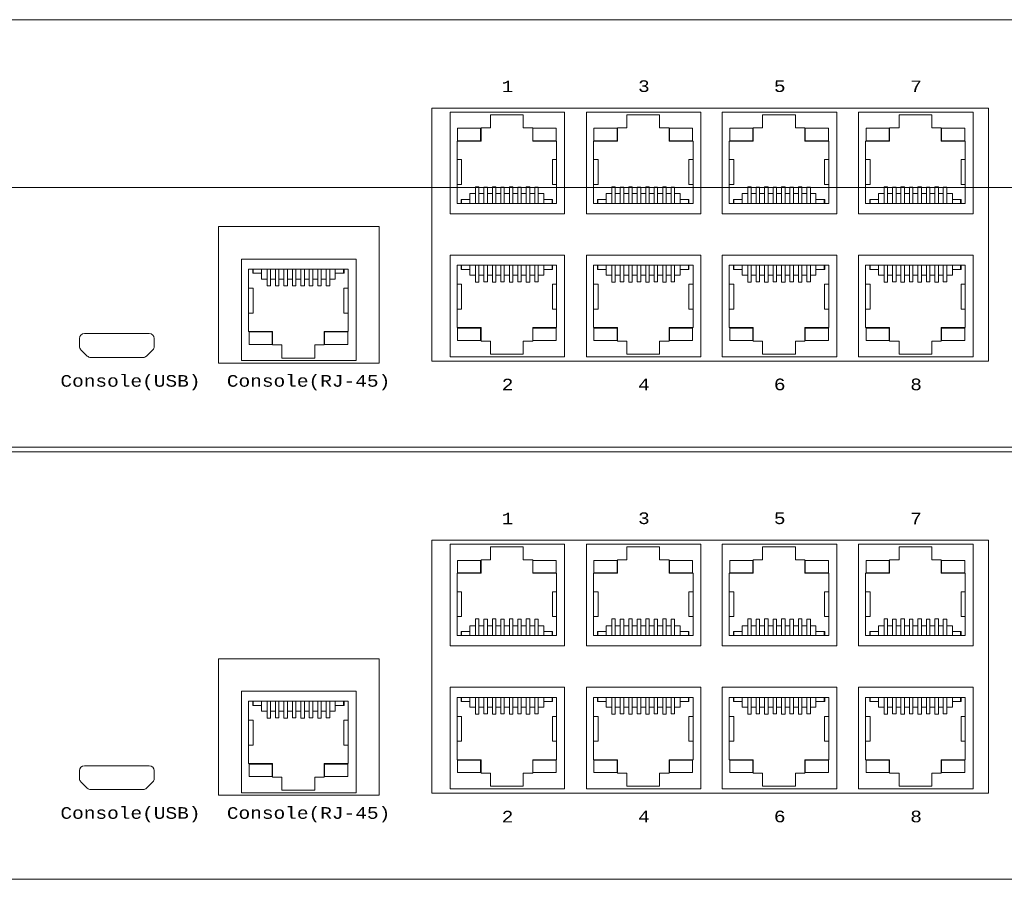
# Model space of a CAD drawing. Header units: millimetres. Extents: x -7023 to 53801, y 9849 to 33561.
# Tile 405 of 537: x 29262 to 29368, y 16562 to 16654. Entities that reach past the tile are written whole.
import ezdxf

# ---------------------------------------------------------------- set-up
doc = ezdxf.new("R2010")
doc.units = ezdxf.units.MM
doc.layers.add('IE_LAN', color=5, linetype='Continuous', lineweight=9)
doc.styles.get("Standard").update_dxf_attribs({"font": 'arial.ttf'})

# ---------------------------------------------------------------- blocks, each defined once
blk = doc.blocks.new('zw$794E')
at = {"layer": 'IE_LAN', "lineweight": 0}
blk.add_lwpolyline([(0, 0), (456.449, 0), (456.449, 41.926), (0, 41.926), (0, 0)], dxfattribs=at)
at = {"layer": 'IE_LAN', "color": 250, "lineweight": 5, "true_color": 0x1f1f1e}
for points in [[(238.017, 33.259), (183.38, 33.259), (183.38, 8.434), (238.017, 8.434), (238.017, 33.259)], [(162.436, 21.632), (178.203, 21.632), (178.203, 8.251), (162.436, 8.251), (162.436, 21.632)]]:
    blk.add_lwpolyline(points, dxfattribs=at)
at = {"layer": 'IE_LAN', "color": 97, "lineweight": 5, "true_color": 0x3c9041}
for points in [[(185.159, 32.865), (196.398, 32.865), (196.398, 22.902), (185.159, 22.902), (185.159, 32.865)], [(198.542, 32.865), (209.781, 32.865), (209.781, 22.902), (198.542, 22.902), (198.542, 32.865)], [(211.87, 32.865), (223.109, 32.865), (223.109, 22.902), (211.87, 22.902), (211.87, 32.865)], [(225.254, 32.865), (236.492, 32.865), (236.492, 22.902), (225.254, 22.902), (225.254, 32.865)], [(192.338, 32.612), (189.129, 32.612)], [(189.129, 31.328), (189.129, 32.612)], [(192.338, 32.612), (192.338, 31.328)], [(205.721, 32.612), (202.513, 32.612)], [(202.513, 31.328), (202.513, 32.612)], [(205.721, 32.612), (205.721, 31.328)], [(219.049, 32.612), (215.84, 32.612)], [(215.84, 31.328), (215.84, 32.612)], [(219.049, 32.612), (219.049, 31.328)], [(232.431, 32.612), (229.224, 32.612)], [(229.224, 31.328), (229.224, 32.612)], [(232.431, 32.612), (232.431, 31.328)], [(188.204, 30.007), (188.204, 31.328)], [(189.129, 31.328), (188.204, 31.328)], [(193.271, 31.328), (192.338, 31.328)], [(193.271, 30.007), (193.271, 31.328)], [(201.587, 30.007), (201.587, 31.328)], [(202.513, 31.328), (201.587, 31.328)], [(206.654, 31.328), (205.721, 31.328)], [(206.654, 30.007), (206.654, 31.328)], [(214.915, 30.007), (214.915, 31.328)], [(215.84, 31.328), (214.915, 31.328)], [(219.982, 31.328), (219.049, 31.328)], [(219.982, 30.007), (219.982, 31.328)], [(228.298, 30.007), (228.298, 31.328)], [(229.224, 31.328), (228.298, 31.328)], [(233.365, 31.328), (232.431, 31.328)], [(233.365, 30.007), (233.365, 31.328)], [(188.204, 30.007), (185.845, 30.007)], [(185.845, 30.007), (185.845, 28.515)], [(195.622, 30.007), (193.271, 30.007)], [(195.622, 28.515), (195.622, 30.007)], [(201.587, 30.007), (199.228, 30.007)], [(199.228, 30.007), (199.228, 28.515)], [(209.004, 30.007), (206.654, 30.007)], [(209.004, 28.515), (209.004, 30.007)], [(214.915, 30.007), (212.556, 30.007)], [(212.556, 30.007), (212.556, 28.515)], [(222.333, 30.007), (219.982, 30.007)], [(222.333, 28.515), (222.333, 30.007)], [(228.298, 30.007), (225.94, 30.007)], [(225.94, 30.007), (225.94, 28.515)], [(235.715, 30.007), (233.365, 30.007)], [(235.715, 28.515), (235.715, 30.007)], [(185.845, 25.32), (185.845, 28.515)], [(186.3, 28.201), (185.845, 28.201)], [(186.3, 25.76), (186.3, 28.201)], [(195.622, 28.201), (195.212, 28.201)], [(195.212, 25.76), (195.212, 28.201)], [(195.622, 25.387), (195.622, 28.515)], [(199.228, 25.32), (199.228, 28.515)], [(199.683, 28.201), (199.228, 28.201)], [(199.683, 25.76), (199.683, 28.201)], [(209.004, 28.201), (208.595, 28.201)], [(208.595, 25.76), (208.595, 28.201)], [(209.004, 25.387), (209.004, 28.515)], [(212.556, 25.32), (212.556, 28.515)], [(213.011, 28.201), (212.556, 28.201)], [(213.011, 25.76), (213.011, 28.201)], [(222.333, 28.201), (221.923, 28.201)], [(221.923, 25.76), (221.923, 28.201)], [(222.333, 25.387), (222.333, 28.515)], [(225.94, 25.32), (225.94, 28.515)], [(226.395, 28.201), (225.94, 28.201)], [(226.395, 25.76), (226.395, 28.201)], [(235.715, 28.201), (235.306, 28.201)], [(235.306, 25.76), (235.306, 28.201)], [(235.715, 25.387), (235.715, 28.515)], [(186.3, 25.76), (185.845, 25.76)], [(185.845, 25.387), (185.845, 23.895)], [(187.659, 25.537), (187.995, 25.537)], [(187.659, 23.895), (187.659, 25.537)], [(187.995, 23.895), (187.995, 25.537)], [(188.831, 25.514), (188.487, 25.514)], [(188.487, 25.514), (188.487, 23.895)], [(188.831, 25.514), (188.831, 23.895)], [(189.316, 25.537), (189.659, 25.537)], [(189.316, 23.895), (189.316, 25.537)], [(189.659, 23.895), (189.659, 25.537)], [(190.488, 25.514), (190.151, 25.514)], [(190.151, 25.514), (190.151, 23.895)], [(190.488, 25.514), (190.488, 23.895)], [(190.98, 25.537), (191.323, 25.537)], [(190.98, 23.895), (190.98, 25.537)], [(191.323, 23.895), (191.323, 25.537)], [(192.151, 25.514), (191.809, 25.514)], [(191.809, 25.514), (191.809, 23.895)], [(192.151, 25.514), (192.151, 23.895)], [(192.644, 25.537), (192.988, 25.537)], [(192.644, 23.895), (192.644, 25.537)], [(192.988, 23.895), (192.988, 25.537)], [(193.816, 25.514), (193.473, 25.514)], [(193.473, 25.514), (193.473, 23.895)], [(193.816, 25.514), (193.816, 23.895)], [(195.622, 25.76), (195.212, 25.76)], [(195.622, 23.895), (195.622, 25.387)], [(199.683, 25.76), (199.228, 25.76)], [(199.228, 25.387), (199.228, 23.895)], [(201.042, 25.537), (201.378, 25.537)], [(201.042, 23.895), (201.042, 25.537)], [(201.378, 23.895), (201.378, 25.537)], [(202.214, 25.514), (201.87, 25.514)], [(201.87, 25.514), (201.87, 23.895)], [(202.214, 25.514), (202.214, 23.895)], [(202.699, 25.537), (203.042, 25.537)], [(202.699, 23.895), (202.699, 25.537)], [(203.042, 23.895), (203.042, 25.537)], [(203.871, 25.514), (203.534, 25.514)], [(203.534, 25.514), (203.534, 23.895)], [(203.871, 25.514), (203.871, 23.895)], [(204.363, 25.537), (204.706, 25.537)], [(204.363, 23.895), (204.363, 25.537)], [(204.706, 23.895), (204.706, 25.537)], [(205.534, 25.514), (205.192, 25.514)], [(205.192, 25.514), (205.192, 23.895)], [(205.534, 25.514), (205.534, 23.895)], [(206.027, 25.537), (206.371, 25.537)], [(206.027, 23.895), (206.027, 25.537)], [(206.371, 23.895), (206.371, 25.537)], [(207.199, 25.514), (206.856, 25.514)], [(206.856, 25.514), (206.856, 23.895)], [(207.199, 25.514), (207.199, 23.895)], [(209.004, 25.76), (208.595, 25.76)], [(209.004, 23.895), (209.004, 25.387)], [(213.011, 25.76), (212.556, 25.76)], [(212.556, 25.387), (212.556, 23.895)], [(214.37, 25.537), (214.706, 25.537)], [(214.37, 23.895), (214.37, 25.537)], [(214.706, 23.895), (214.706, 25.537)], [(215.542, 25.514), (215.198, 25.514)], [(215.198, 25.514), (215.198, 23.895)], [(215.542, 25.514), (215.542, 23.895)], [(216.027, 25.537), (216.37, 25.537)], [(216.027, 23.895), (216.027, 25.537)], [(216.37, 23.895), (216.37, 25.537)], [(217.198, 25.514), (216.862, 25.514)], [(216.862, 25.514), (216.862, 23.895)], [(217.198, 25.514), (217.198, 23.895)], [(217.691, 25.537), (218.034, 25.537)], [(217.691, 23.895), (217.691, 25.537)], [(218.034, 23.895), (218.034, 25.537)], [(218.862, 25.514), (218.52, 25.514)], [(218.52, 25.514), (218.52, 23.895)], [(218.862, 25.514), (218.862, 23.895)], [(219.355, 25.537), (219.699, 25.537)], [(219.355, 23.895), (219.355, 25.537)], [(219.699, 23.895), (219.699, 25.537)], [(220.526, 25.514), (220.184, 25.514)], [(220.184, 25.514), (220.184, 23.895)], [(220.526, 25.514), (220.526, 23.895)], [(222.333, 25.76), (221.923, 25.76)], [(222.333, 23.895), (222.333, 25.387)], [(226.395, 25.76), (225.94, 25.76)], [(225.94, 25.387), (225.94, 23.895)], [(227.753, 25.537), (228.089, 25.537)], [(227.753, 23.895), (227.753, 25.537)], [(228.089, 23.895), (228.089, 25.537)], [(228.925, 25.514), (228.581, 25.514)], [(228.581, 25.514), (228.581, 23.895)], [(228.925, 25.514), (228.925, 23.895)], [(229.41, 25.537), (229.753, 25.537)], [(229.41, 23.895), (229.41, 25.537)], [(229.753, 23.895), (229.753, 25.537)], [(230.581, 25.514), (230.245, 25.514)], [(230.245, 25.514), (230.245, 23.895)], [(230.581, 25.514), (230.581, 23.895)], [(231.074, 25.537), (231.417, 25.537)], [(231.074, 23.895), (231.074, 25.537)], [(231.417, 23.895), (231.417, 25.537)], [(232.245, 25.514), (231.903, 25.514)], [(231.903, 25.514), (231.903, 23.895)], [(232.245, 25.514), (232.245, 23.895)], [(232.738, 25.537), (233.082, 25.537)], [(232.738, 23.895), (232.738, 25.537)], [(233.082, 23.895), (233.082, 25.537)], [(233.909, 25.514), (233.567, 25.514)], [(233.567, 25.514), (233.567, 23.895)], [(233.909, 25.514), (233.909, 23.895)], [(235.715, 25.76), (235.306, 25.76)], [(235.715, 23.895), (235.715, 25.387)], [(187.107, 24.298), (186.256, 24.298)], [(186.256, 24.298), (186.256, 23.895)], [(186.293, 23.895), (186.293, 24.298)], [(187.659, 24.873), (187.107, 24.873)], [(187.107, 23.895), (187.107, 24.873)], [(188.487, 24.873), (187.995, 24.873)], [(189.316, 24.873), (188.831, 24.873)], [(190.151, 24.873), (189.659, 24.873)], [(190.98, 24.873), (190.488, 24.873)], [(191.809, 24.873), (191.323, 24.873)], [(192.644, 24.873), (192.151, 24.873)], [(193.473, 24.873), (192.988, 24.873)], [(194.361, 24.873), (193.816, 24.873)], [(194.361, 23.895), (194.361, 24.873)], [(195.22, 24.298), (194.361, 24.298)], [(195.174, 23.895), (195.174, 24.298)], [(195.22, 24.298), (195.22, 23.895)], [(200.49, 24.298), (199.639, 24.298)], [(199.639, 24.298), (199.639, 23.895)], [(199.676, 23.895), (199.676, 24.298)], [(201.042, 24.873), (200.49, 24.873)], [(200.49, 23.895), (200.49, 24.873)], [(201.87, 24.873), (201.378, 24.873)], [(202.699, 24.873), (202.214, 24.873)], [(203.534, 24.873), (203.042, 24.873)], [(204.363, 24.873), (203.871, 24.873)], [(205.192, 24.873), (204.706, 24.873)], [(206.027, 24.873), (205.534, 24.873)], [(206.856, 24.873), (206.371, 24.873)], [(207.744, 24.873), (207.199, 24.873)], [(207.744, 23.895), (207.744, 24.873)], [(208.603, 24.298), (207.744, 24.298)], [(208.557, 23.895), (208.557, 24.298)], [(208.603, 24.298), (208.603, 23.895)], [(213.818, 24.298), (212.967, 24.298)], [(212.967, 24.298), (212.967, 23.895)], [(213.004, 23.895), (213.004, 24.298)], [(214.37, 24.873), (213.818, 24.873)], [(213.818, 23.895), (213.818, 24.873)], [(215.198, 24.873), (214.706, 24.873)], [(216.027, 24.873), (215.542, 24.873)], [(216.862, 24.873), (216.37, 24.873)], [(217.691, 24.873), (217.198, 24.873)], [(218.52, 24.873), (218.034, 24.873)], [(219.355, 24.873), (218.862, 24.873)], [(220.184, 24.873), (219.699, 24.873)], [(221.072, 24.873), (220.526, 24.873)], [(221.072, 23.895), (221.072, 24.873)], [(221.931, 24.298), (221.072, 24.298)], [(221.885, 23.895), (221.885, 24.298)], [(221.931, 24.298), (221.931, 23.895)], [(227.201, 24.298), (226.35, 24.298)], [(226.35, 24.298), (226.35, 23.895)], [(226.387, 23.895), (226.387, 24.298)], [(227.753, 24.873), (227.201, 24.873)], [(227.201, 23.895), (227.201, 24.873)], [(228.581, 24.873), (228.089, 24.873)], [(229.41, 24.873), (228.925, 24.873)], [(230.245, 24.873), (229.753, 24.873)], [(231.074, 24.873), (230.581, 24.873)], [(231.903, 24.873), (231.417, 24.873)], [(232.738, 24.873), (232.245, 24.873)], [(233.567, 24.873), (233.082, 24.873)], [(234.455, 24.873), (233.909, 24.873)], [(234.455, 23.895), (234.455, 24.873)], [(235.314, 24.298), (234.455, 24.298)], [(235.268, 23.895), (235.268, 24.298)], [(235.314, 24.298), (235.314, 23.895)], [(185.845, 23.895), (195.622, 23.895)], [(186.256, 23.895), (185.845, 23.895)], [(195.622, 23.895), (195.22, 23.895)], [(199.228, 23.895), (209.004, 23.895)], [(199.639, 23.895), (199.228, 23.895)], [(209.004, 23.895), (208.603, 23.895)], [(212.556, 23.895), (222.333, 23.895)], [(212.967, 23.895), (212.556, 23.895)], [(222.333, 23.895), (221.931, 23.895)], [(225.94, 23.895), (235.715, 23.895)], [(226.35, 23.895), (225.94, 23.895)], [(235.715, 23.895), (235.314, 23.895)], [(164.7, 8.485), (175.939, 8.485), (175.939, 18.448), (164.7, 18.448), (164.7, 8.485)], [(185.159, 8.87), (196.398, 8.87), (196.398, 18.833), (185.159, 18.833), (185.159, 8.87)], [(198.542, 8.87), (209.781, 8.87), (209.781, 18.833), (198.542, 18.833), (198.542, 8.87)], [(211.87, 8.87), (223.109, 8.87), (223.109, 18.833), (211.87, 18.833), (211.87, 8.87)], [(225.254, 8.87), (236.492, 8.87), (236.492, 18.833), (225.254, 18.833), (225.254, 8.87)], [(165.386, 17.456), (175.163, 17.456)], [(165.386, 15.963), (165.386, 17.456)], [(165.797, 17.456), (165.386, 17.456)], [(165.797, 17.053), (165.797, 17.456)], [(165.834, 17.456), (165.834, 17.053)], [(166.648, 17.456), (166.648, 16.478)], [(167.2, 17.456), (167.2, 15.814)], [(167.536, 17.456), (167.536, 15.814)], [(168.028, 15.836), (168.028, 17.456)], [(168.372, 15.836), (168.372, 17.456)], [(168.857, 17.456), (168.857, 15.814)], [(169.2, 17.456), (169.2, 15.814)], [(169.692, 15.836), (169.692, 17.456)], [(170.029, 15.836), (170.029, 17.456)], [(170.521, 17.456), (170.521, 15.814)], [(170.864, 17.456), (170.864, 15.814)], [(171.35, 15.836), (171.35, 17.456)], [(171.692, 15.836), (171.692, 17.456)], [(172.185, 17.456), (172.185, 15.814)], [(172.529, 17.456), (172.529, 15.814)], [(173.013, 15.836), (173.013, 17.456)], [(173.357, 15.836), (173.357, 17.456)], [(173.902, 17.456), (173.902, 16.478)], [(174.715, 17.456), (174.715, 17.053)], [(174.761, 17.053), (174.761, 17.456)], [(175.163, 17.456), (174.761, 17.456)], [(175.163, 17.456), (175.163, 15.963)], [(185.845, 17.84), (195.622, 17.84)], [(185.845, 16.348), (185.845, 17.84)], [(186.256, 17.84), (185.845, 17.84)], [(186.256, 17.437), (186.256, 17.84)], [(187.107, 17.437), (186.256, 17.437)], [(186.293, 17.84), (186.293, 17.437)], [(187.107, 17.84), (187.107, 16.863)], [(187.659, 17.84), (187.659, 16.198)], [(187.995, 17.84), (187.995, 16.198)], [(188.487, 16.221), (188.487, 17.84)], [(188.831, 16.221), (188.831, 17.84)], [(189.316, 17.84), (189.316, 16.198)], [(189.659, 17.84), (189.659, 16.198)], [(190.151, 16.221), (190.151, 17.84)], [(190.488, 16.221), (190.488, 17.84)], [(190.98, 17.84), (190.98, 16.198)], [(191.323, 17.84), (191.323, 16.198)], [(191.809, 16.221), (191.809, 17.84)], [(192.151, 16.221), (192.151, 17.84)], [(192.644, 17.84), (192.644, 16.198)], [(192.988, 17.84), (192.988, 16.198)], [(193.473, 16.221), (193.473, 17.84)], [(193.816, 16.221), (193.816, 17.84)], [(194.361, 17.84), (194.361, 16.863)], [(195.22, 17.437), (194.361, 17.437)], [(195.174, 17.84), (195.174, 17.437)], [(195.22, 17.437), (195.22, 17.84)], [(195.622, 17.84), (195.22, 17.84)], [(195.622, 17.84), (195.622, 16.348)], [(199.228, 17.84), (209.004, 17.84)], [(199.228, 16.348), (199.228, 17.84)], [(199.639, 17.84), (199.228, 17.84)], [(199.639, 17.437), (199.639, 17.84)], [(200.49, 17.437), (199.639, 17.437)], [(199.676, 17.84), (199.676, 17.437)], [(200.49, 17.84), (200.49, 16.863)], [(201.042, 17.84), (201.042, 16.198)], [(201.378, 17.84), (201.378, 16.198)], [(201.87, 16.221), (201.87, 17.84)], [(202.214, 16.221), (202.214, 17.84)], [(202.699, 17.84), (202.699, 16.198)], [(203.042, 17.84), (203.042, 16.198)], [(203.534, 16.221), (203.534, 17.84)], [(203.871, 16.221), (203.871, 17.84)], [(204.363, 17.84), (204.363, 16.198)], [(204.706, 17.84), (204.706, 16.198)], [(205.192, 16.221), (205.192, 17.84)], [(205.534, 16.221), (205.534, 17.84)], [(206.027, 17.84), (206.027, 16.198)], [(206.371, 17.84), (206.371, 16.198)], [(206.856, 16.221), (206.856, 17.84)], [(207.199, 16.221), (207.199, 17.84)], [(207.744, 17.84), (207.744, 16.863)], [(208.603, 17.437), (207.744, 17.437)], [(208.557, 17.84), (208.557, 17.437)], [(208.603, 17.437), (208.603, 17.84)], [(209.004, 17.84), (208.603, 17.84)], [(209.004, 17.84), (209.004, 16.348)], [(212.556, 17.84), (222.333, 17.84)], [(212.556, 16.348), (212.556, 17.84)], [(212.967, 17.84), (212.556, 17.84)], [(212.967, 17.437), (212.967, 17.84)], [(213.818, 17.437), (212.967, 17.437)], [(213.004, 17.84), (213.004, 17.437)], [(213.818, 17.84), (213.818, 16.863)], [(214.37, 17.84), (214.37, 16.198)], [(214.706, 17.84), (214.706, 16.198)], [(215.198, 16.221), (215.198, 17.84)], [(215.542, 16.221), (215.542, 17.84)], [(216.027, 17.84), (216.027, 16.198)], [(216.37, 17.84), (216.37, 16.198)], [(216.862, 16.221), (216.862, 17.84)], [(217.198, 16.221), (217.198, 17.84)], [(217.691, 17.84), (217.691, 16.198)], [(218.034, 17.84), (218.034, 16.198)], [(218.52, 16.221), (218.52, 17.84)], [(218.862, 16.221), (218.862, 17.84)], [(219.355, 17.84), (219.355, 16.198)], [(219.699, 17.84), (219.699, 16.198)], [(220.184, 16.221), (220.184, 17.84)], [(220.526, 16.221), (220.526, 17.84)], [(221.072, 17.84), (221.072, 16.863)], [(221.931, 17.437), (221.072, 17.437)], [(221.885, 17.84), (221.885, 17.437)], [(221.931, 17.437), (221.931, 17.84)], [(222.333, 17.84), (221.931, 17.84)], [(222.333, 17.84), (222.333, 16.348)], [(225.94, 17.84), (235.715, 17.84)], [(225.94, 16.348), (225.94, 17.84)], [(226.35, 17.84), (225.94, 17.84)], [(226.35, 17.437), (226.35, 17.84)], [(227.201, 17.437), (226.35, 17.437)], [(226.387, 17.84), (226.387, 17.437)], [(227.201, 17.84), (227.201, 16.863)], [(227.753, 17.84), (227.753, 16.198)], [(228.089, 17.84), (228.089, 16.198)], [(228.581, 16.221), (228.581, 17.84)], [(228.925, 16.221), (228.925, 17.84)], [(229.41, 17.84), (229.41, 16.198)], [(229.753, 17.84), (229.753, 16.198)], [(230.245, 16.221), (230.245, 17.84)], [(230.581, 16.221), (230.581, 17.84)], [(231.074, 17.84), (231.074, 16.198)], [(231.417, 17.84), (231.417, 16.198)], [(231.903, 16.221), (231.903, 17.84)], [(232.245, 16.221), (232.245, 17.84)], [(232.738, 17.84), (232.738, 16.198)], [(233.082, 17.84), (233.082, 16.198)], [(233.567, 16.221), (233.567, 17.84)], [(233.909, 16.221), (233.909, 17.84)], [(234.455, 17.84), (234.455, 16.863)], [(235.314, 17.437), (234.455, 17.437)], [(235.268, 17.84), (235.268, 17.437)], [(235.314, 17.437), (235.314, 17.84)], [(235.715, 17.84), (235.314, 17.84)], [(235.715, 17.84), (235.715, 16.348)], [(166.648, 17.053), (165.797, 17.053)], [(167.2, 16.478), (166.648, 16.478)], [(168.028, 16.478), (167.536, 16.478)], [(168.857, 16.478), (168.372, 16.478)], [(169.692, 16.478), (169.2, 16.478)], [(170.521, 16.478), (170.029, 16.478)], [(171.35, 16.478), (170.864, 16.478)], [(172.185, 16.478), (171.692, 16.478)], [(173.013, 16.478), (172.529, 16.478)], [(173.902, 16.478), (173.357, 16.478)], [(174.761, 17.053), (173.902, 17.053)], [(187.659, 16.863), (187.107, 16.863)], [(188.487, 16.863), (187.995, 16.863)], [(189.316, 16.863), (188.831, 16.863)], [(190.151, 16.863), (189.659, 16.863)], [(190.98, 16.863), (190.488, 16.863)], [(191.809, 16.863), (191.323, 16.863)], [(192.644, 16.863), (192.151, 16.863)], [(193.473, 16.863), (192.988, 16.863)], [(194.361, 16.863), (193.816, 16.863)], [(201.042, 16.863), (200.49, 16.863)], [(201.87, 16.863), (201.378, 16.863)], [(202.699, 16.863), (202.214, 16.863)], [(203.534, 16.863), (203.042, 16.863)], [(204.363, 16.863), (203.871, 16.863)], [(205.192, 16.863), (204.706, 16.863)], [(206.027, 16.863), (205.534, 16.863)], [(206.856, 16.863), (206.371, 16.863)], [(207.744, 16.863), (207.199, 16.863)], [(214.37, 16.863), (213.818, 16.863)], [(215.198, 16.863), (214.706, 16.863)], [(216.027, 16.863), (215.542, 16.863)], [(216.862, 16.863), (216.37, 16.863)], [(217.691, 16.863), (217.198, 16.863)], [(218.52, 16.863), (218.034, 16.863)], [(219.355, 16.863), (218.862, 16.863)], [(220.184, 16.863), (219.699, 16.863)], [(221.072, 16.863), (220.526, 16.863)], [(227.753, 16.863), (227.201, 16.863)], [(228.581, 16.863), (228.089, 16.863)], [(229.41, 16.863), (228.925, 16.863)], [(230.245, 16.863), (229.753, 16.863)], [(231.074, 16.863), (230.581, 16.863)], [(231.903, 16.863), (231.417, 16.863)], [(232.738, 16.863), (232.245, 16.863)], [(233.567, 16.863), (233.082, 16.863)], [(234.455, 16.863), (233.909, 16.863)], [(165.386, 16.03), (165.386, 12.836)], [(165.841, 15.59), (165.386, 15.59)], [(165.841, 15.59), (165.841, 13.149)], [(167.2, 15.814), (167.536, 15.814)], [(168.372, 15.836), (168.028, 15.836)], [(168.857, 15.814), (169.2, 15.814)], [(170.029, 15.836), (169.692, 15.836)], [(170.521, 15.814), (170.864, 15.814)], [(171.692, 15.836), (171.35, 15.836)], [(172.185, 15.814), (172.529, 15.814)], [(173.357, 15.836), (173.013, 15.836)], [(175.163, 15.59), (174.753, 15.59)], [(174.753, 15.59), (174.753, 13.149)], [(175.163, 15.963), (175.163, 12.836)], [(185.845, 16.415), (185.845, 13.221)], [(186.3, 15.974), (185.845, 15.974)], [(186.3, 15.974), (186.3, 13.534)], [(187.659, 16.198), (187.995, 16.198)], [(188.831, 16.221), (188.487, 16.221)], [(189.316, 16.198), (189.659, 16.198)], [(190.488, 16.221), (190.151, 16.221)], [(190.98, 16.198), (191.323, 16.198)], [(192.151, 16.221), (191.809, 16.221)], [(192.644, 16.198), (192.988, 16.198)], [(193.816, 16.221), (193.473, 16.221)], [(195.622, 15.974), (195.212, 15.974)], [(195.212, 15.974), (195.212, 13.534)], [(195.622, 16.348), (195.622, 13.221)], [(199.228, 16.415), (199.228, 13.221)], [(199.683, 15.974), (199.228, 15.974)], [(199.683, 15.974), (199.683, 13.534)], [(201.042, 16.198), (201.378, 16.198)], [(202.214, 16.221), (201.87, 16.221)], [(202.699, 16.198), (203.042, 16.198)], [(203.871, 16.221), (203.534, 16.221)], [(204.363, 16.198), (204.706, 16.198)], [(205.534, 16.221), (205.192, 16.221)], [(206.027, 16.198), (206.371, 16.198)], [(207.199, 16.221), (206.856, 16.221)], [(209.004, 15.974), (208.595, 15.974)], [(208.595, 15.974), (208.595, 13.534)], [(209.004, 16.348), (209.004, 13.221)], [(212.556, 16.415), (212.556, 13.221)], [(213.011, 15.974), (212.556, 15.974)], [(213.011, 15.974), (213.011, 13.534)], [(214.37, 16.198), (214.706, 16.198)], [(215.542, 16.221), (215.198, 16.221)], [(216.027, 16.198), (216.37, 16.198)], [(217.198, 16.221), (216.862, 16.221)], [(217.691, 16.198), (218.034, 16.198)], [(218.862, 16.221), (218.52, 16.221)], [(219.355, 16.198), (219.699, 16.198)], [(220.526, 16.221), (220.184, 16.221)], [(222.333, 15.974), (221.923, 15.974)], [(221.923, 15.974), (221.923, 13.534)], [(222.333, 16.348), (222.333, 13.221)], [(225.94, 16.415), (225.94, 13.221)], [(226.395, 15.974), (225.94, 15.974)], [(226.395, 15.974), (226.395, 13.534)], [(227.753, 16.198), (228.089, 16.198)], [(228.925, 16.221), (228.581, 16.221)], [(229.41, 16.198), (229.753, 16.198)], [(230.581, 16.221), (230.245, 16.221)], [(231.074, 16.198), (231.417, 16.198)], [(232.245, 16.221), (231.903, 16.221)], [(232.738, 16.198), (233.082, 16.198)], [(233.909, 16.221), (233.567, 16.221)], [(235.715, 15.974), (235.306, 15.974)], [(235.306, 15.974), (235.306, 13.534)], [(235.715, 16.348), (235.715, 13.221)], [(186.3, 13.534), (185.845, 13.534)], [(195.622, 13.534), (195.212, 13.534)], [(199.683, 13.534), (199.228, 13.534)], [(209.004, 13.534), (208.595, 13.534)], [(213.011, 13.534), (212.556, 13.534)], [(222.333, 13.534), (221.923, 13.534)], [(226.395, 13.534), (225.94, 13.534)], [(235.715, 13.534), (235.306, 13.534)], [(165.841, 13.149), (165.386, 13.149)], [(165.386, 11.344), (165.386, 12.836)], [(175.163, 13.149), (174.753, 13.149)], [(175.163, 12.836), (175.163, 11.344)], [(185.845, 11.729), (185.845, 13.221)], [(195.622, 13.221), (195.622, 11.729)], [(199.228, 11.729), (199.228, 13.221)], [(209.004, 13.221), (209.004, 11.729)], [(212.556, 11.729), (212.556, 13.221)], [(222.333, 13.221), (222.333, 11.729)], [(225.94, 11.729), (225.94, 13.221)], [(235.715, 13.221), (235.715, 11.729)], [(188.204, 11.729), (185.845, 11.729)], [(188.204, 11.729), (188.204, 10.408)], [(193.271, 11.729), (193.271, 10.408)], [(195.622, 11.729), (193.271, 11.729)], [(201.587, 11.729), (199.228, 11.729)], [(201.587, 11.729), (201.587, 10.408)], [(206.654, 11.729), (206.654, 10.408)], [(209.004, 11.729), (206.654, 11.729)], [(214.915, 11.729), (212.556, 11.729)], [(214.915, 11.729), (214.915, 10.408)], [(219.982, 11.729), (219.982, 10.408)], [(222.333, 11.729), (219.982, 11.729)], [(228.298, 11.729), (225.94, 11.729)], [(228.298, 11.729), (228.298, 10.408)], [(233.365, 11.729), (233.365, 10.408)], [(235.715, 11.729), (233.365, 11.729)], [(167.745, 11.344), (165.386, 11.344)], [(167.745, 11.344), (167.745, 10.023)], [(172.812, 11.344), (172.812, 10.023)], [(175.163, 11.344), (172.812, 11.344)], [(168.67, 10.023), (167.745, 10.023)], [(168.67, 10.023), (168.67, 8.739)], [(172.812, 10.023), (171.879, 10.023)], [(171.879, 8.739), (171.879, 10.023)], [(189.129, 10.408), (188.204, 10.408)], [(189.129, 10.408), (189.129, 9.123)], [(193.271, 10.408), (192.338, 10.408)], [(192.338, 9.123), (192.338, 10.408)], [(202.513, 10.408), (201.587, 10.408)], [(202.513, 10.408), (202.513, 9.123)], [(206.654, 10.408), (205.721, 10.408)], [(205.721, 9.123), (205.721, 10.408)], [(215.84, 10.408), (214.915, 10.408)], [(215.84, 10.408), (215.84, 9.123)], [(219.982, 10.408), (219.049, 10.408)], [(219.049, 9.123), (219.049, 10.408)], [(229.224, 10.408), (228.298, 10.408)], [(229.224, 10.408), (229.224, 9.123)], [(233.365, 10.408), (232.431, 10.408)], [(232.431, 9.123), (232.431, 10.408)], [(171.879, 8.739), (168.67, 8.739)], [(192.338, 9.123), (189.129, 9.123)], [(205.721, 9.123), (202.513, 9.123)], [(219.049, 9.123), (215.84, 9.123)], [(232.431, 9.123), (229.224, 9.123)]]:
    blk.add_lwpolyline(points, dxfattribs=at)
at = {"layer": 'IE_LAN', "color": 155, "lineweight": 5, "true_color": 0x466eb2}
for points in [[(185.891, 31.275), (188.166, 31.275), (188.166, 30.052), (185.891, 30.052), (185.891, 31.275)], [(193.301, 31.275), (195.585, 31.275), (195.585, 30.052), (193.301, 30.052), (193.301, 31.275)], [(199.274, 31.275), (201.549, 31.275), (201.549, 30.052), (199.274, 30.052), (199.274, 31.275)], [(206.684, 31.275), (208.968, 31.275), (208.968, 30.052), (206.684, 30.052), (206.684, 31.275)], [(212.602, 31.275), (214.877, 31.275), (214.877, 30.052), (212.602, 30.052), (212.602, 31.275)], [(220.012, 31.275), (222.296, 31.275), (222.296, 30.052), (220.012, 30.052), (220.012, 31.275)], [(225.985, 31.275), (228.26, 31.275), (228.26, 30.052), (225.985, 30.052), (225.985, 31.275)], [(233.395, 31.275), (235.679, 31.275), (235.679, 30.052), (233.395, 30.052), (233.395, 31.275)], [(185.891, 10.459), (188.166, 10.459), (188.166, 11.684), (185.891, 11.684), (185.891, 10.459)], [(193.301, 10.459), (195.585, 10.459), (195.585, 11.684), (193.301, 11.684), (193.301, 10.459)], [(199.274, 10.459), (201.549, 10.459), (201.549, 11.684), (199.274, 11.684), (199.274, 10.459)], [(206.684, 10.459), (208.968, 10.459), (208.968, 11.684), (206.684, 11.684), (206.684, 10.459)], [(212.602, 10.459), (214.877, 10.459), (214.877, 11.684), (212.602, 11.684), (212.602, 10.459)], [(220.012, 10.459), (222.296, 10.459), (222.296, 11.684), (220.012, 11.684), (220.012, 10.459)], [(225.985, 10.459), (228.26, 10.459), (228.26, 11.684), (225.985, 11.684), (225.985, 10.459)], [(233.395, 10.459), (235.679, 10.459), (235.679, 11.684), (233.395, 11.684), (233.395, 10.459)], [(165.432, 10.075), (167.707, 10.075), (167.707, 11.299), (165.432, 11.299), (165.432, 10.075)], [(172.842, 10.075), (175.126, 10.075), (175.126, 11.299), (172.842, 11.299), (172.842, 10.075)]]:
    blk.add_lwpolyline(points, dxfattribs=at)
at = {"layer": 'IE_LAN', "color": 250, "lineweight": 5, "true_color": 0x1f1f1e}
for points, knots in [([(437.857, 0.998), (437.857, 0.446), (437.414, 0), (436.867, 0), (436.867, 0), (19.584, 0), (19.584, 0), (19.036, 0), (18.593, 0.446), (18.593, 0.998), (18.593, 0.998), (18.593, 40.93), (18.593, 40.93), (18.593, 41.481), (19.036, 41.926), (19.584, 41.926), (19.584, 41.926), (436.867, 41.926), (436.867, 41.926), (437.414, 41.926), (437.857, 41.481), (437.857, 40.93), (437.857, 40.93), (437.857, 0.998), (437.857, 0.998)], [0, 0, 0, 0, 1, 1, 1, 2, 2, 2, 3, 3, 3, 4, 4, 4, 5, 5, 5, 6, 6, 6, 7, 7, 7, 8, 8, 8, 8]), ([(149.288, 11.139), (149.017, 11.139), (148.8, 10.924), (148.8, 10.66), (148.8, 10.66), (148.8, 9.877), (148.8, 9.877), (148.8, 9.75), (148.849, 9.628), (148.942, 9.54), (148.942, 9.54), (149.558, 8.937), (149.558, 8.937), (149.651, 8.848), (149.775, 8.797), (149.905, 8.797), (149.905, 8.797), (155.032, 8.801), (155.032, 8.801), (155.162, 8.801), (155.286, 8.851), (155.378, 8.94), (155.378, 8.94), (155.994, 9.543), (155.994, 9.543), (156.086, 9.633), (156.136, 9.754), (156.136, 9.88), (156.136, 9.88), (156.136, 10.661), (156.136, 10.661), (156.136, 10.924), (155.916, 11.139), (155.648, 11.139), (155.648, 11.139), (149.288, 11.139), (149.288, 11.139)], [0, 0, 0, 0, 1, 1, 1, 2, 2, 2, 3, 3, 3, 4, 4, 4, 5, 5, 5, 6, 6, 6, 7, 7, 7, 8, 8, 8, 9, 9, 9, 10, 10, 10, 11, 11, 11, 12, 12, 12, 12])]:
    blk.add_open_spline(points, degree=3, knots=knots, dxfattribs=at)
at = {"layer": 'IE_LAN', "color": 97, "true_color": 0x269447, "char_height": 1.14292, "attachment_point": 7}
for s, insert in [('\\fCourier New|b0|i0|c0|p34;\\W1;1', (190.229, 34.821)), ('\\fCourier New|b0|i0|c0|p34;\\W1;3', (203.612, 34.821)), ('\\fCourier New|b0|i0|c0|p34;\\W1;5', (216.94, 34.821)), ('\\fCourier New|b0|i0|c0|p34;\\W1;7', (230.323, 34.821)), ('\\fCourier New|b0|i0|c0|p34;\\W1;Console(USB)', (146.927, 5.569)), ('\\fCourier New|b0|i0|c0|p34;\\W1;Console(RJ-45)', (163.259, 5.569)), ('\\fCourier New|b0|i0|c0|p34;\\W1;2', (190.229, 5.569)), ('\\fCourier New|b0|i0|c0|p34;\\W1;4', (203.612, 5.569)), ('\\fCourier New|b0|i0|c0|p34;\\W1;6', (216.94, 5.569)), ('\\fCourier New|b0|i0|c0|p34;\\W1;8', (230.323, 5.569))]:
    blk.add_mtext(s, dxfattribs=dict(at, insert=insert))

msp = doc.modelspace()

# ---------------------------------------------------------------- linework, layer by layer
at = {"layer": 'IE_LAN', "color": 250, "lineweight": 5, "true_color": 0x1f1f1e}
msp.add_lwpolyline([(29612.42, 16636.22), (29106.63, 16636.22)], dxfattribs=at)

# ---------------------------------------------------------------- block references
at = {"layer": 'IE_LAN', "color": 3, "xscale": 1.1, "yscale": 1.1, "zscale": 1.1}
for p in [(29104.89, 16608.21), (29104.89, 16561.59)]:
    msp.add_blockref('zw$794E', p, dxfattribs=at)

doc.saveas('drawing.dxf')
